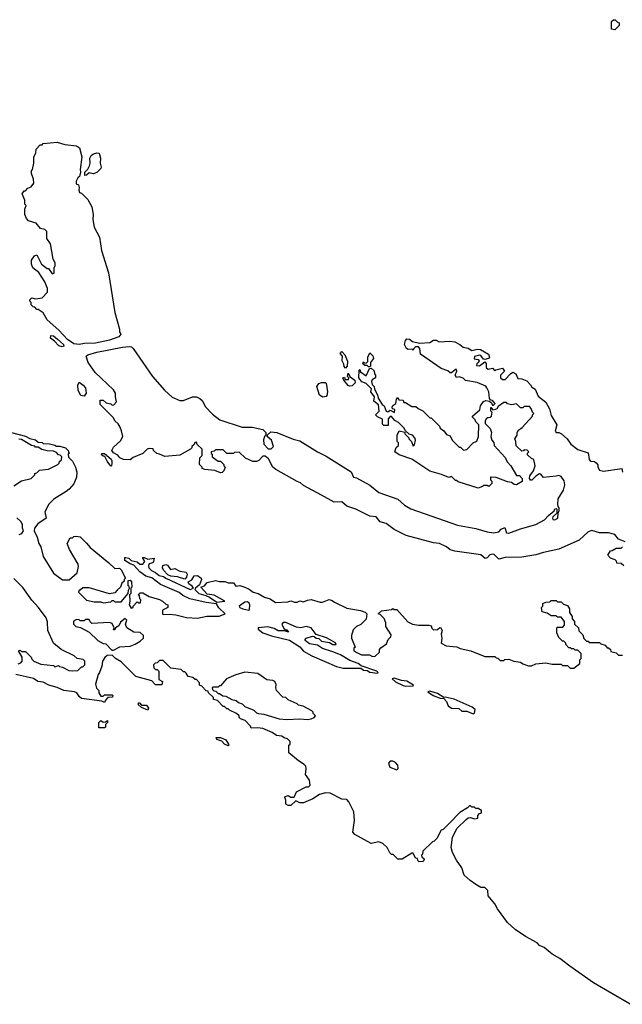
# Model space of a CAD drawing. Extents: x 2029662 to 2246637, y 225654 to 401419.
# Tile 304 of 349: x 2217510 to 2222234, y 254296 to 262010. Entities that reach past the tile are written whole.
import ezdxf

# ---------------------------------------------------------------- set-up
doc = ezdxf.new("R2010")
doc.units = 0

msp = doc.modelspace()

# ---------------------------------------------------------------- linework, layer by layer
at = {"layer": '0CON20XD'}
for points in [[(2222175, 261930), (2222150, 261935), (2222150, 261995), (2222165, 262010), (2222178.3, 262008.3), (2222195, 261990), (2222210, 261985), (2222210, 261965), (2222175, 261930)], [(2217975, 259464.3), (2217935, 259470), (2217884.1, 259504.1), (2217817, 259577), (2217725, 259657.5), (2217695, 259712.5), (2217655, 259740), (2217645, 259740), (2217628.3, 259758.3), (2217615, 259760), (2217600, 259775), (2217600, 259795), (2217590, 259805), (2217590, 259815), (2217605, 259830), (2217635, 259822.5), (2217685, 259830), (2217727.5, 259875), (2217727.5, 259905), (2217707.5, 259955), (2217659.3, 260029.3), (2217612.5, 260065), (2217602.5, 260095), (2217602.5, 260125), (2217625, 260160), (2217645, 260167.5), (2217680, 260095), (2217725, 260060), (2217735, 260060), (2217765, 260020), (2217780, 260025), (2217780, 260065), (2217787.5, 260085), (2217787.5, 260105), (2217773.3, 260135), (2217752.5, 260255), (2217722.5, 260295), (2217721.7, 260351.7), (2217707, 260367), (2217673.6, 260373.6), (2217640, 260415), (2217580, 260435), (2217563, 260453), (2217550, 260485), (2217550, 260525), (2217560, 260555), (2217550, 260565), (2217550, 260595), (2217530, 260645), (2217545, 260670), (2217555, 260670), (2217575, 260690), (2217599.3, 260700.7), (2217621.7, 260728.3), (2217618.3, 260761.7), (2217602.5, 260805), (2217602.5, 260825), (2217610, 260835), (2217620, 260885), (2217620, 260935), (2217637, 260963), (2217640, 260995), (2217671.7, 261028.3), (2217685, 261030), (2217695, 261040), (2217805, 261050), (2217865, 261032.5), (2217955, 261022.5), (2217980, 261005), (2217997.5, 260935), (2217983.3, 260835), (2217987.5, 260815), (2217978.3, 260781.7), (2217965, 260770), (2217952.5, 260745), (2217952.5, 260725), (2217970, 260715), (2217977.5, 260695), (2217972.5, 260675), (2217980, 260655), (2217995, 260650), (2218045, 260600), (2218076.7, 260545), (2218086.7, 260485), (2218082.5, 260445), (2218093.6, 260383.6), (2218136.7, 260305), (2218151.7, 260201.7), (2218206.1, 260026.1), (2218256.2, 259715), (2218292.5, 259585), (2218292.5, 259565), (2218302.5, 259545), (2218286.7, 259525), (2218215, 259498.9), (2218105, 259476.9), (2218017.1, 259472.9), (2217975, 259464.3)], [(2218020, 260790), (2218020, 260815), (2218045, 260840), (2218057.5, 260865), (2218062.5, 260885), (2218060, 260925), (2218070, 260945), (2218083, 260957), (2218113.6, 260966.4), (2218133.6, 260963.6), (2218142.5, 260925), (2218140, 260885), (2218150, 260855), (2218147, 260843), (2218115, 260812.5), (2218085, 260802.5), (2218055, 260810), (2218035, 260792.5), (2218020, 260790)], [(2217843.8, 259446.2), (2217816, 259455), (2217782.6, 259492.6), (2217751.1, 259515), (2217753.8, 259535), (2217775, 259532.5), (2217807.4, 259507.4), (2217853.3, 259465), (2217855, 259452.5), (2217843.8, 259446.2)], [(2220355, 258840), (2220355, 258880), (2220315, 258897.5), (2220300, 258915), (2220327, 258943), (2220323, 258993), (2220285, 259020), (2220290, 259055), (2220262.5, 259095), (2220268.3, 259118.3), (2220225, 259160), (2220191.7, 259171.7), (2220167.5, 259205), (2220170, 259265), (2220175, 259270), (2220181.7, 259251.7), (2220225, 259220), (2220251.7, 259278.3), (2220265, 259280), (2220288.3, 259258.3), (2220290, 259235), (2220300, 259225), (2220300, 259205), (2220271.7, 259188.3), (2220267.5, 259175), (2220272.5, 259152.5), (2220287.5, 259135), (2220290, 259115), (2220315, 259070), (2220320, 259045), (2220352.5, 258995), (2220365.8, 258985.8), (2220381.7, 258941.7), (2220395, 258938.8), (2220415, 258950), (2220448.3, 258931.7), (2220450, 258955), (2220431.7, 258961.7), (2220430, 258975), (2220435, 258987.5), (2220458.3, 259001.7), (2220463, 259037), (2220475, 259050), (2220481.7, 259031.7), (2220515, 259030), (2220521.7, 259011.7), (2220535, 259010), (2220585, 258980), (2220615, 258980), (2220633, 258963), (2220670, 258945), (2220725, 258890), (2220735, 258890), (2220748.3, 258878.3), (2220800, 258825), (2220805, 258810), (2220835, 258790), (2220855, 258760), (2220885, 258750), (2220900, 258715), (2220955, 258660), (2220965, 258660), (2220988.3, 258638.3), (2221015, 258642.5), (2221065, 258693.8), (2221093, 258707), (2221106.4, 258743.6), (2221110, 258835), (2221085, 258860), (2221080, 258875), (2221060, 258895), (2221060, 258905), (2221116.1, 258953.9), (2221123.3, 258985), (2221145, 259017.5), (2221165, 259026.7), (2221191.7, 259021.7), (2221207.5, 259007.5), (2221215, 258990), (2221225, 258990), (2221237, 259003), (2221220, 259025), (2221201.7, 259031.7), (2221193, 259043), (2221187.5, 259095), (2221172.5, 259125), (2221165, 259137.5), (2221095, 259168.8), (2221005, 259183.8), (2220985, 259202.5), (2220955, 259212.5), (2220935, 259207.5), (2220923.8, 259225), (2220936.7, 259255), (2220935, 259270), (2220925, 259270), (2220896.1, 259243.9), (2220885, 259243.3), (2220865, 259260), (2220815, 259277.5), (2220650.7, 259390.7), (2220647.5, 259435), (2220637, 259447), (2220613, 259447), (2220600, 259435), (2220595, 259420), (2220587.5, 259427.5), (2220555, 259426.7), (2220543.3, 259435), (2220527.5, 259465), (2220533, 259497), (2220545, 259510), (2220565, 259507.5), (2220588.3, 259488.3), (2220645, 259476.7), (2220725, 259480), (2220755, 259498.8), (2220775, 259498.8), (2220797, 259487), (2220881.7, 259491.7), (2220920, 259485), (2220960, 259465), (2220985, 259443.3), (2221025, 259436.2), (2221055, 259417.5), (2221095, 259429.4), (2221122.5, 259425), (2221185, 259388.6), (2221193.9, 259366.1), (2221184, 259356), (2221155, 259347.5), (2221145, 259350), (2221125, 259380), (2221115, 259382.5), (2221075, 259370), (2221073.6, 259353.6), (2221105, 259347.5), (2221112.5, 259335), (2221106.7, 259323.3), (2221092.5, 259315), (2221090.7, 259300.7), (2221115, 259297.5), (2221155, 259330), (2221167, 259317), (2221167.5, 259285), (2221183, 259273), (2221215, 259280), (2221235, 259260), (2221243, 259267), (2221295, 259280), (2221310, 259255), (2221280, 259225), (2221280, 259205), (2221295, 259190), (2221315, 259190), (2221357.5, 259235), (2221375, 259247.5), (2221400, 259235), (2221415, 259200), (2221447, 259197), (2221485, 259180), (2221515, 259150), (2221525, 259130), (2221550, 259115), (2221575, 259060), (2221633, 259013), (2221661.7, 258961.7), (2221675, 258910), (2221720, 258835), (2221706.7, 258785), (2221715, 258776.7), (2221736.1, 258776.1), (2221756.4, 258766.4), (2221802.5, 258725), (2221830, 258685), (2221885, 258642.5), (2221965, 258617.5), (2221973.9, 258563.9), (2221985, 258550), (2222015, 258547.5), (2222029.3, 258539.3), (2222041.7, 258521.7), (2222043, 258503), (2222055, 258480), (2222085, 258472.5), (2222230, 258495), (2222234.2, 258464.2)], [(2222255, 257920), (2222205, 257940), (2222175, 257977.5), (2222125, 257990), (2222055, 257990), (2221995, 258007.5), (2221965, 257997.5), (2221895, 257932.5), (2221735, 257862.5), (2221615, 257836.7), (2221555, 257816.7), (2221445, 257800), (2221315, 257797.5), (2221265, 257782.5), (2221229.2, 257819.2), (2221215, 257823.8), (2221195, 257818), (2221175.4, 257794.7), (2221158, 257788), (2221125, 257816.2), (2220920, 257845), (2220885, 257856.7), (2220855, 257880), (2220800, 257905), (2220755, 257911.2), (2220538.3, 257968.3), (2220445, 258016.7), (2220383.6, 258063.6), (2220335, 258076.7), (2220305, 258113.8), (2220255, 258121.2), (2220145, 258176), (2220075, 258198), (2220035, 258232.5), (2219975, 258230.8), (2219875, 258284.4), (2219735, 258360.8), (2219711.9, 258381.9), (2219685, 258391.4), (2219516.7, 258485), (2219493.3, 258505), (2219459.3, 258569.3), (2219435, 258590), (2219415, 258590), (2219385, 258557.5), (2219365, 258547.5), (2219338.3, 258548.3), (2219280, 258575), (2219231.7, 258621.7), (2219195, 258620), (2219185, 258610), (2219135, 258610), (2219105, 258640), (2219045, 258640), (2219035, 258630), (2219010, 258625), (2219011.7, 258611.7), (2219020, 258605), (2219020, 258585), (2219065, 258550), (2219085, 258550), (2219110, 258525), (2219110, 258515), (2219120, 258505), (2219110, 258475), (2219098.3, 258461.7), (2219085, 258460), (2219039.3, 258479.3), (2218960, 258485), (2218940, 258495), (2218940, 258505), (2218920, 258525), (2218923, 258577), (2218940, 258595), (2218940, 258645), (2218901.7, 258681.7), (2218895, 258700), (2218881.7, 258698.3), (2218878.3, 258681.7), (2218860, 258665), (2218860, 258655), (2218850, 258645), (2218765, 258597.5), (2218648.3, 258588.3), (2218607, 258607), (2218585, 258610), (2218560, 258635), (2218557, 258647), (2218525, 258650), (2218510, 258645), (2218475, 258610), (2218399.3, 258580.7), (2218375, 258562.5), (2218324.3, 258564.3), (2218295, 258577.5), (2218279.3, 258599.3), (2218245, 258616.7), (2218232.5, 258635), (2218245, 258660), (2218299.3, 258710.7), (2218317.5, 258745), (2218309.3, 258789.3), (2218296.7, 258816.7), (2218283, 258843), (2218257, 258867), (2218245, 258890), (2218140, 258995), (2218141.7, 259028.3), (2218165, 259030), (2218188.3, 259008.3), (2218225, 259000), (2218235, 258990), (2218248.3, 258991.7), (2218270, 259015), (2218260, 259055), (2218260, 259085), (2218245, 259110), (2218102.5, 259245), (2218047.5, 259325), (2218030, 259375), (2218043.3, 259385), (2218115.4, 259405.5), (2218315, 259445.4), (2218368.5, 259448.5), (2218386.7, 259446.7), (2218400, 259435), (2218550, 259215), (2218645, 259107.5), (2218705, 259052.5), (2218765, 259027.5), (2218795, 259027.5), (2218863.6, 259056.4), (2218896.4, 259056.4), (2218923, 259043), (2218943, 259023), (2218965, 258980), (2219020.7, 258920.7), (2219080, 258875), (2219255, 258817.5), (2219333.6, 258816.4), (2219415, 258800), (2219440, 258775), (2219440, 258755), (2219430, 258745), (2219420.7, 258719.3), (2219423.3, 258685), (2219458.3, 258648.3), (2219481.7, 258648.3), (2219500, 258665), (2219483.3, 258715), (2219450, 258745), (2219451.7, 258758.3), (2219478.3, 258781.7), (2219525, 258776.7), (2219655, 258723.3), (2219705, 258710), (2219844.3, 258624.3), (2219911.2, 258591.2), (2220108.3, 258468.3), (2220126.4, 258426.4), (2220150.7, 258420.7), (2220253.6, 258363.6), (2220326.4, 258306.4), (2220475, 258252.5), (2220526.2, 258206.2), (2220575, 258176.7), (2220940.7, 258050.7), (2221085, 258023.3), (2221175, 257996.7), (2221225, 257990), (2221265, 257997.5), (2221285, 258018.8), (2221311.7, 258031.7), (2221325, 257990), (2221345, 257987.5), (2221435, 258020), (2221556.1, 258053.9), (2221625, 258092.5), (2221654.1, 258125.9), (2221698.3, 258161.7), (2221705, 258177.5), (2221715, 258180), (2221720, 258175), (2221720, 258145), (2221690, 258115), (2221687.5, 258105), (2221690, 258095), (2221705, 258092.5), (2221727.5, 258105), (2221730, 258145), (2221740, 258165), (2221740, 258185), (2221730, 258195), (2221727.5, 258215), (2221730, 258255), (2221773.3, 258325), (2221782.5, 258365), (2221777, 258397), (2221755, 258430), (2221735, 258440), (2221715, 258432.5), (2221615, 258422.5), (2221595, 258450), (2221585, 258452.5), (2221555, 258433.8), (2221525, 258403.3), (2221513.3, 258403.3), (2221506.7, 258415), (2221510, 258435), (2221536.7, 258475), (2221550, 258515), (2221540, 258565), (2221521.7, 258571.7), (2221491.7, 258601.7), (2221490, 258615), (2221500, 258625), (2221488.3, 258638.3), (2221465, 258640), (2221458.3, 258631.7), (2221445, 258630), (2221401.7, 258671.7), (2221400, 258705), (2221392.5, 258725), (2221410, 258755), (2221410, 258775), (2221420, 258795), (2221450, 258815), (2221530, 258905), (2221530, 258915), (2221540, 258925), (2221530, 258935), (2221520, 258965), (2221505, 258980), (2221465, 258980), (2221455, 258970), (2221435, 258970), (2221405, 259000), (2221365, 258992.5), (2221335, 259000), (2221325, 259010), (2221305, 259010), (2221260.7, 258979.3), (2221249.3, 258960.7), (2221225, 258950), (2221208.3, 258968.3), (2221201.7, 258968.3), (2221200, 258945), (2221210, 258935), (2221207, 258903), (2221197, 258893), (2221178.3, 258891.7), (2221167, 258883), (2221157.5, 258865), (2221160, 258845), (2221197, 258807), (2221207.5, 258775), (2221202.5, 258745), (2221210, 258715), (2221227, 258697), (2221230, 258675), (2221315, 258580), (2221330, 258545), (2221360, 258515), (2221405, 258440), (2221428.3, 258438.3), (2221450, 258415), (2221449.3, 258390.7), (2221405, 258366.2), (2221385, 258368.8), (2221365, 258383.8), (2221335, 258388.8), (2221245, 258423.3), (2221205, 258426.7), (2221200, 258425), (2221200, 258405), (2221210, 258395), (2221210, 258375), (2221188.3, 258351.7), (2221175, 258360), (2221145, 258360), (2221138.3, 258351.7), (2221105, 258340), (2220948.3, 258388.3), (2220935, 258400), (2220925, 258400), (2220895, 258430), (2220875, 258422.5), (2220817, 258447), (2220725, 258472.5), (2220585, 258567.5), (2220485, 258600), (2220450, 258625), (2220461.7, 258658.3), (2220480, 258675), (2220480, 258695), (2220470, 258705), (2220470, 258755), (2220485, 258790), (2220528.3, 258778.3), (2220530, 258765), (2220560, 258735), (2220560, 258725), (2220580, 258705), (2220595, 258670), (2220605, 258680), (2220612.5, 258715), (2220607.5, 258735), (2220590, 258755), (2220561.7, 258761.7), (2220531.7, 258791.7), (2220525, 258810), (2220480, 258855), (2220450.7, 258870.7), (2220425, 258900), (2220415, 258900), (2220398.3, 258881.7), (2220398.3, 258831.7), (2220365, 258830), (2220355, 258840)], [(2220065, 259280), (2220053, 259293), (2220051.7, 259311.7), (2220038.3, 259338.3), (2220040, 259375), (2220022.5, 259395), (2220035, 259410), (2220057.5, 259385), (2220080, 259335), (2220077.5, 259295), (2220065, 259280)], [(2220255, 259290), (2220245, 259290), (2220235, 259300), (2220215, 259300), (2220200, 259315), (2220205, 259330), (2220211.7, 259321.7), (2220225, 259320), (2220238.3, 259331.7), (2220240, 259365), (2220255, 259400), (2220277, 259377), (2220282.5, 259355), (2220260, 259325), (2220260, 259295), (2220255, 259290)], [(2220095, 259137.5), (2220083.6, 259143.6), (2220050, 259185), (2220042.5, 259205), (2220055, 259210), (2220061.7, 259191.7), (2220088.3, 259191.7), (2220090, 259205), (2220080, 259215), (2220085, 259240), (2220101.7, 259211.7), (2220137, 259187), (2220140, 259165), (2220115, 259142.5), (2220095, 259137.5)], [(2218015, 259060), (2217988.1, 259065), (2217969.2, 259105), (2217964.6, 259145.4), (2217975, 259170), (2218007.9, 259147.9), (2218027.1, 259125), (2218031.9, 259085), (2218015, 259060)], [(2219885, 259053.8), (2219859.3, 259069.3), (2219840, 259135), (2219855, 259160), (2219875, 259167.5), (2219905, 259167.5), (2219911.7, 259161.7), (2219922.5, 259095), (2219917.5, 259065), (2219911.7, 259058.3), (2219885, 259053.8)], [(2217446.4, 258776.4), (2217555, 258747.5), (2217588.3, 258728.3), (2217635, 258717.5), (2217655, 258700), (2217685, 258697.5), (2217695, 258690), (2217745, 258687.5), (2217785, 258677.5), (2217798.3, 258668.3), (2217825, 258667.5), (2217870, 258655), (2217890, 258635), (2217891.7, 258621.7), (2217900, 258615), (2217890, 258605), (2217891.7, 258581.7), (2217925, 258550), (2217947.5, 258505), (2217956.7, 258465), (2217956.2, 258425), (2217935, 258372.5), (2217897.7, 258332.3), (2217875, 258312.5), (2217776.4, 258253.6), (2217737.5, 258215), (2217707.5, 258155), (2217717.5, 258105), (2217651.1, 258058.9), (2217626, 258025), (2217623.8, 258005), (2217646.7, 257955), (2217660, 257905), (2217675, 257880), (2217693.3, 257805), (2217775, 257672.5), (2217845, 257622.5), (2217898.3, 257621.7), (2217960, 257675), (2217970, 257725), (2217967.5, 257745), (2217899.3, 257859.3), (2217883, 257907), (2217905, 257950), (2217925, 257950), (2217935, 257960), (2217955, 257962.5), (2217985, 257957.5), (2218035, 257910), (2218063.6, 257873.6), (2218210, 257755), (2218255, 257710), (2218291.7, 257711.7), (2218305, 257700), (2218340, 257635), (2218330, 257625), (2218328.3, 257611.7), (2218310, 257595), (2218300, 257565), (2218275, 257540), (2218255, 257520), (2218215, 257512.5), (2218055, 257557.5), (2218005, 257560), (2217985, 257540), (2217975, 257540), (2217970, 257525), (2218035, 257462.5), (2218095, 257450), (2218145, 257450), (2218165, 257440), (2218225, 257450), (2218235, 257460), (2218245, 257460), (2218255, 257450), (2218305, 257450), (2218360, 257515), (2218361.7, 257541.7), (2218370, 257555), (2218368.3, 257568.3), (2218360, 257575), (2218360, 257615), (2218375, 257620), (2218387, 257607), (2218390, 257565), (2218380, 257555), (2218380, 257515), (2218370, 257505), (2218372.5, 257455), (2218367.5, 257425), (2218385, 257400), (2218400, 257405), (2218400, 257415), (2218431.7, 257448.3), (2218445, 257440), (2218458.3, 257441.7), (2218460, 257465), (2218451.7, 257471.7), (2218450, 257495), (2218440, 257505), (2218455, 257520), (2218475, 257520), (2218525, 257490), (2218605, 257467.5), (2218630, 257455), (2218655, 257430), (2218670, 257425), (2218670, 257405), (2218630, 257385), (2218630, 257355), (2218635, 257350), (2218685, 257352.5), (2218735, 257346.7), (2218816.4, 257326.4), (2218905, 257320), (2218976.4, 257336.4), (2219073, 257337), (2219120, 257355), (2219070.9, 257400.9), (2219053.3, 257433.3), (2218972.9, 257442.9), (2218843.2, 257473.3), (2218788.6, 257498.6), (2218761.2, 257521.2), (2218613.8, 257583.8), (2218546.2, 257636.2), (2218498.9, 257648.9), (2218452.9, 257682.9), (2218405, 257737.5), (2218375, 257746.7), (2218335, 257772.5), (2218333, 257797), (2218343.3, 257796.7), (2218365, 257790), (2218385, 257772.5), (2218431.7, 257761.7), (2218453, 257743), (2218465, 257742.9), (2218476.2, 257745), (2218490, 257765), (2218473, 257797), (2218487, 257797), (2218515, 257782.5), (2218565, 257790), (2218560, 257765), (2218550, 257755), (2218525, 257746.7), (2218519.2, 257735), (2218523.3, 257715), (2218543.8, 257693.8), (2218575, 257679.4), (2218604.6, 257654.5), (2218637.5, 257647.5), (2218655, 257634.3), (2218845.4, 257544.6), (2218872.5, 257555), (2218861.2, 257571.2), (2218835, 257590), (2218830, 257605), (2218859.3, 257620.7), (2218877, 257653), (2218905, 257656.7), (2218932.5, 257635), (2218936.4, 257623.6), (2218918.8, 257581.2), (2218887.5, 257555), (2218883.3, 257545), (2218915, 257514.7), (2218969.7, 257499.7), (2218998.8, 257485), (2219056.2, 257446.2), (2219117.5, 257455), (2219035, 257500.5), (2218980, 257510), (2218930, 257565), (2218957.5, 257575), (2218978.3, 257601.7), (2219045, 257616.7), (2219075, 257607.5), (2219119.3, 257609.3), (2219145, 257597.5), (2219185, 257597.5), (2219205, 257572.5), (2219235, 257576.7), (2219273.6, 257563.6), (2219308.3, 257548.3), (2219340, 257525), (2219380, 257515), (2219430, 257485), (2219473.9, 257473.9), (2219515, 257444.3), (2219610.7, 257449.3), (2219635, 257457.5), (2219665, 257447.5), (2219685, 257447.5), (2219705, 257457.5), (2219735, 257450), (2219765, 257463.3), (2219795, 257466.7), (2219865, 257446.7), (2219883, 257447), (2219935, 257468), (2219960.7, 257460.7), (2219976.4, 257446.4), (2220075, 257400), (2220181.7, 257381.7), (2220217, 257367), (2220230, 257355), (2220227, 257313), (2220185, 257272.5), (2220150, 257255), (2220125, 257230), (2220110, 257185), (2220110, 257165), (2220140, 257095), (2220130, 257085), (2220130, 257065), (2220153.2, 257053.2), (2220190, 257035), (2220253.3, 257033.3), (2220275, 257020), (2220297, 257023), (2220330, 257055), (2220330, 257075), (2220340.7, 257089.3), (2220385, 257120), (2220397.5, 257155), (2220420, 257175), (2220421.7, 257191.7), (2220380, 257255), (2220380, 257285), (2220368.3, 257318.3), (2220335, 257350), (2220320, 257355), (2220345, 257377.5), (2220425, 257390), (2220435, 257397.5), (2220445, 257390), (2220465, 257390), (2220553.6, 257293.6), (2220590, 257275), (2220635, 257267.5), (2220717, 257267), (2220735, 257260), (2220741.7, 257241.7), (2220755, 257230), (2220785, 257232.5), (2220803, 257247), (2220810, 257245), (2220822.5, 257225), (2220813.3, 257195), (2220820, 257165), (2220812.5, 257125), (2220853.6, 257103.6), (2220937, 257097), (2220963, 257083), (2221046.4, 257066.4), (2221155, 257020), (2221235, 257020), (2221245, 257010), (2221258.3, 257008.3), (2221275, 256990), (2221305, 256990), (2221313, 256997), (2221345, 257000), (2221383.6, 256983.6), (2221435, 256976.7), (2221455, 256963.3), (2221498.3, 256948.3), (2221521.7, 256948.3), (2221555, 256962.5), (2221635, 256970), (2221685, 256960), (2221755, 256960), (2221765, 256950), (2221805, 256950), (2221825, 256930), (2221855, 256930), (2221900, 256965), (2221900, 256995), (2221910, 257005), (2221910, 257045), (2221885, 257070), (2221865, 257070), (2221855, 257080), (2221835, 257080), (2221828.3, 257088.3), (2221815, 257090), (2221790, 257115), (2221790, 257125), (2221775, 257140), (2221765, 257140), (2221735, 257170), (2221720, 257205), (2221720, 257245), (2221725, 257250), (2221768.3, 257251.7), (2221780, 257265), (2221780, 257295), (2221755, 257330), (2221725, 257330), (2221715, 257340), (2221675, 257340), (2221645, 257360), (2221605, 257370), (2221600, 257405), (2221610, 257415), (2221610, 257435)], [(2217463, 258357), (2217523, 258397), (2217600, 258415), (2217630, 258445), (2217630, 258455), (2217645, 258460), (2217665, 258480), (2217735, 258487.5), (2217810, 258525), (2217820, 258535), (2217821.7, 258548.3), (2217838.3, 258561.7), (2217840, 258585), (2217828.3, 258598.3), (2217815, 258600), (2217798.3, 258618.3), (2217775, 258630), (2217725, 258632.5), (2217683, 258643), (2217655, 258660), (2217635, 258660), (2217628.3, 258668.3), (2217603, 258673), (2217525, 258720), (2217503, 258723)], [(2218225, 258513.3), (2218195, 258550), (2218178.3, 258588.3), (2218165, 258590), (2218151.7, 258601.7), (2218155, 258610), (2218175, 258610), (2218226.1, 258566.1), (2218232.5, 258555), (2218232.5, 258535), (2218230, 258515), (2218225, 258513.3)], [(2217505, 257976.7), (2217527.5, 257985), (2217540, 258005), (2217531.2, 258025), (2217533.3, 258055), (2217519.6, 258079.5), (2217488.3, 258108.3)], [(2222245, 257730), (2222225, 257750), (2222191.7, 257751.7), (2222188.3, 257768.3), (2222178.3, 257778.3), (2222141.7, 257791.7), (2222120, 257815), (2222141.7, 257848.3), (2222155, 257850), (2222185, 257870), (2222225, 257870), (2222235, 257880)], [(2218805, 257627.5), (2218746.1, 257646.1), (2218695, 257650), (2218671.2, 257661.2), (2218636.4, 257696.4), (2218630, 257715), (2218632.5, 257735), (2218655, 257741.2), (2218667.5, 257737.5), (2218693, 257703), (2218725, 257710), (2218765, 257690), (2218815, 257682.5), (2218822.5, 257665), (2218817, 257643), (2218805, 257627.5)], [(2217497, 256963), (2217518.3, 256971.7), (2217530, 256985), (2217530, 257015), (2217500, 257065), (2217515, 257070), (2217525, 257060), (2217555, 257060), (2217600, 257015), (2217605, 257000), (2217620, 256985), (2217675, 256960), (2217775, 256950), (2217785, 256940), (2217815, 256950), (2217821.7, 256941.7), (2217845, 256937.5), (2217895, 256910), (2217925, 256907.5), (2217965, 256910), (2217995, 256940), (2218005, 256940), (2218020, 256955), (2218020, 256985), (2218008.3, 256998.3), (2217960, 257005), (2217937, 257027), (2217835, 257076.7), (2217774.2, 257124.2), (2217730, 257225), (2217727, 257293), (2217716.7, 257325), (2217656.7, 257405), (2217605, 257462.5), (2217535, 257562.5), (2217465, 257632.5)], [(2219305, 257384.2), (2219312.5, 257387.5), (2219314.2, 257425), (2219309.4, 257439.4), (2219295, 257450), (2219275, 257446.7), (2219230, 257415), (2219236.7, 257405), (2219260, 257395), (2219305, 257384.2)], [(2221610, 257435), (2221633, 257447), (2221665, 257450), (2221675, 257460), (2221715, 257460), (2221725, 257450), (2221755, 257450), (2221771.7, 257431.7), (2221805, 257420), (2221820, 257395), (2221820, 257365), (2221840, 257335), (2221840, 257315), (2221860, 257295), (2221860, 257275), (2221890, 257245), (2221891.7, 257221.7), (2221925, 257190), (2221933, 257163), (2221951.7, 257141.7), (2221965, 257140), (2221975, 257130), (2222055, 257130), (2222065, 257120), (2222098.3, 257108.3), (2222115, 257090), (2222125, 257090), (2222140, 257075), (2222145, 257060), (2222185, 257050), (2222205, 257030), (2222235, 257030)], [(2218245, 257070), (2218295, 257097.5), (2218375, 257102.5), (2218415, 257117.5), (2218455, 257140), (2218480, 257165), (2218480, 257185), (2218455, 257210), (2218405, 257212.5), (2218350, 257245), (2218340, 257275), (2218350, 257305), (2218337.5, 257317.5), (2218300.7, 257289.3), (2218288.3, 257261.7), (2218260, 257245), (2218255, 257230), (2218245, 257230), (2218250, 257245), (2218235, 257280), (2218215, 257287.5), (2218075, 257280), (2218061.7, 257291.7), (2218055, 257310), (2218025, 257310), (2218015, 257300), (2217985, 257300), (2217977, 257307), (2217955, 257310), (2217931.7, 257298.3), (2217932.5, 257275), (2217950, 257255), (2217987, 257247), (2218055, 257212.5), (2218122.5, 257145), (2218165, 257122.5), (2218185, 257120), (2218231.7, 257071.7), (2218245, 257070)], [(2220315, 256890), (2220320, 256895), (2220310, 256905), (2220186.4, 256946.4), (2220162.5, 256965), (2220098.3, 256988.3), (2220025, 257032.9), (2219965, 257058.1), (2219882.7, 257082.7), (2219845, 257108.8), (2219781.1, 257121.1), (2219747.5, 257145), (2219746.7, 257155), (2219755, 257163.3), (2219805, 257181.4), (2219818.8, 257178.8), (2219835, 257164), (2219855, 257162.5), (2219875, 257140.8), (2219939.3, 257129.3), (2219965, 257114), (2219990, 257115), (2219985, 257127.5), (2219916.1, 257166.1), (2219833.8, 257193.8), (2219795, 257246), (2219755, 257255.7), (2219715, 257245.6), (2219679.5, 257249.5), (2219596.9, 257286.9), (2219575, 257287.1), (2219566, 257275), (2219580.8, 257240.8), (2219595, 257230), (2219605, 257230), (2219617.5, 257212.5), (2219585, 257222.5), (2219535, 257220.8), (2219505, 257239.2), (2219455, 257254), (2219380, 257245), (2219380, 257235), (2219416.4, 257206.4), (2219485, 257183.3), (2219625, 257150), (2219706.4, 257096.4), (2219735, 257062.5), (2219800, 257025), (2219993.6, 256943.6), (2220045, 256930), (2220185, 256930), (2220205, 256912.5), (2220235, 256910), (2220255, 256897.5), (2220315, 256890)], [(2222295, 254295.8), (2222006.7, 254465), (2221822.5, 254595), (2221743.8, 254653.8), (2221685, 254687.5), (2221620.7, 254740.7), (2221585, 254757.5), (2221565, 254777.5), (2221475, 254826.7), (2221395, 254882.5), (2221335, 254936.2), (2221254.3, 255045), (2221234.2, 255084.2), (2221182.5, 255145), (2221178.3, 255188.3), (2221155, 255210), (2221125, 255210), (2221085, 255233.3), (2221040, 255265), (2220995, 255307.5), (2220976.1, 255366.1), (2220933.9, 255423.9), (2220903.3, 255485), (2220892.5, 255525), (2220902.5, 255605), (2220940, 255675), (2221010, 255745), (2221024.4, 255755.6), (2221045, 255760), (2221075, 255750), (2221100, 255755), (2221100, 255775), (2221115, 255790), (2221130, 255795), (2221130, 255815), (2221105, 255830), (2221085, 255830), (2221075, 255840), (2221055, 255840), (2221045, 255850), (2221035, 255850), (2221020, 255835), (2220960.4, 255799.5), (2220877, 255713), (2220830, 255665), (2220815, 255660), (2220780, 255595), (2220760, 255575), (2220745, 255570), (2220670, 255495), (2220667.5, 255472.5), (2220660, 255465), (2220661.7, 255451.7), (2220680, 255435), (2220678.3, 255421.7), (2220670, 255415), (2220641.7, 255411.7), (2220631.7, 255421.7), (2220628.3, 255438.3), (2220611.7, 255441.7), (2220595, 255480), (2220585, 255480), (2220507, 255433), (2220475, 255432.5), (2220438.3, 255468.3), (2220425, 255470), (2220411.7, 255481.7), (2220390, 255525), (2220357, 255557), (2220325, 255567.5), (2220265, 255556.7), (2220137.5, 255625), (2220122.5, 255645), (2220133.3, 255735), (2220130, 255805), (2220090.9, 255880.9), (2220075, 255899.2), (2220035, 255902.9), (2219945, 255950), (2219906.4, 255953.6), (2219861.2, 255938.8), (2219807.5, 255905), (2219735, 255873.8), (2219705, 255873.8), (2219675, 255890), (2219635, 255853.8), (2219615, 255852.5), (2219595, 255863.8), (2219597.5, 255895), (2219587.5, 255915), (2219590, 255925), (2219615, 255932.5), (2219635, 255917.5), (2219661.7, 255918.3), (2219680.7, 255959.3), (2219755, 256000), (2219775, 256000), (2219787, 256013), (2219781.7, 256051.7), (2219750, 256095), (2219755, 256140), (2219751.7, 256161.7), (2219740, 256175), (2219695, 256202.5), (2219620, 256265), (2219620, 256325), (2219630, 256335), (2219630, 256355), (2219610, 256375), (2219583, 256383), (2219565, 256397.5), (2219523, 256403), (2219490, 256425), (2219417, 256457), (2219375, 256462.5), (2219325, 256460), (2219320, 256475), (2219278.3, 256518.3), (2219241.7, 256531.7), (2219231.7, 256541.7), (2219230, 256555), (2219210, 256575), (2219155, 256600), (2219145, 256610), (2219135, 256610), (2219115, 256630), (2219105, 256630), (2219060, 256675), (2219030, 256685), (2219028.3, 256698.3), (2218990, 256735), (2218988.3, 256748.3), (2218971.7, 256751.7), (2218938.3, 256788.3), (2218920, 256795), (2218920, 256815), (2218895, 256840), (2218885, 256840), (2218867, 256857), (2218830, 256865), (2218815, 256890), (2218805, 256900), (2218795, 256900), (2218775, 256920), (2218695, 256930), (2218635, 256990), (2218605, 256990), (2218588.3, 256971.7), (2218571.7, 256968.3), (2218560, 256955), (2218561.7, 256931.7), (2218575, 256920), (2218588.3, 256918.3), (2218600, 256905), (2218601.7, 256841.7), (2218630, 256825), (2218625, 256800), (2218575, 256800), (2218545, 256830), (2218420, 256865), (2218305, 256980), (2218260, 257005), (2218235, 257030), (2218195, 257027.5), (2218177, 257013), (2218160, 256985), (2218153.3, 256945), (2218136.7, 256895), (2218125, 256880), (2218103.3, 256805), (2218113, 256773), (2218130, 256755), (2218130, 256735), (2218145, 256710), (2218165, 256710), (2218175, 256720), (2218235, 256720), (2218240, 256715), (2218238.3, 256701.7), (2218201.7, 256698.3), (2218181.7, 256678.3), (2218175, 256660), (2218155, 256670), (2217995, 256692.5), (2217978.8, 256705), (2217956.7, 256736.7), (2217940, 256745)], [(2219765, 256527.5), (2219795, 256532.5), (2219818.3, 256541.7), (2219830, 256555), (2219810, 256575), (2219810, 256585), (2219800, 256595), (2219731.7, 256631.7), (2219695, 256640), (2219685, 256650), (2219615, 256680), (2219595, 256700), (2219571.7, 256701.7), (2219522.5, 256755), (2219517.5, 256775), (2219521.7, 256801.7), (2219510, 256825), (2219495, 256832.5), (2219448.3, 256838.3), (2219376.4, 256886.4), (2219275, 256897.5), (2219205, 256876.7), (2219130, 256845), (2219085, 256790), (2219075, 256790), (2219065, 256780), (2219025, 256780), (2219020, 256775), (2219021.7, 256761.7), (2219031.7, 256751.7), (2219048.3, 256748.3), (2219065, 256730), (2219075, 256730), (2219103, 256713), (2219125, 256710), (2219173, 256683), (2219207, 256677), (2219225, 256660), (2219255, 256650), (2219275, 256630), (2219345, 256600), (2219365, 256580), (2219383, 256573), (2219425, 256570), (2219545, 256533.3), (2219605, 256527.5), (2219705, 256532.5), (2219765, 256527.5)], [(2217940, 256745), (2217855, 256754.4), (2217805, 256779.2), (2217737.5, 256795), (2217695, 256820.8), (2217652.5, 256825), (2217617.3, 256847.3), (2217480.3, 256880.3)], [(2220535, 256787.5), (2220595, 256790), (2220597.5, 256795), (2220545, 256828.8), (2220501.7, 256831.7), (2220445, 256850), (2220430, 256845), (2220455, 256823.3), (2220515, 256793.3), (2220535, 256787.5)], [(2221065, 256570.8), (2221075, 256577.5), (2221081.2, 256605), (2221056.2, 256625), (2220915, 256686.4), (2220845, 256702.5), (2220835, 256700), (2220785, 256730), (2220725, 256748.8), (2220710, 256745), (2220750, 256715), (2220805, 256693.3), (2220835, 256692.5), (2220855, 256667.5), (2220867.5, 256635), (2220895, 256616.7), (2220953.3, 256613.3), (2220975, 256592.5), (2221015, 256591.2), (2221065, 256570.8)], [(2218515, 256600), (2218465, 256620), (2218441.7, 256641.7), (2218441.7, 256658.3), (2218448.3, 256658.3), (2218465, 256640), (2218505, 256640), (2218520, 256615), (2218515, 256600)], [(2218131.7, 256461.7), (2218130, 256505), (2218145, 256520), (2218165, 256507.5), (2218181.7, 256508.3), (2218198.3, 256518.3), (2218197.5, 256505), (2218182.5, 256487.5), (2218181.7, 256468.3), (2218175, 256462.5), (2218131.7, 256461.7)], [(2219145, 256320), (2219115, 256333.8), (2219095, 256356.7), (2219055, 256370), (2219050, 256385), (2219085, 256386.7), (2219125, 256366.7), (2219146.7, 256335), (2219150, 256325), (2219145, 256320)], [(2220465, 256132.5), (2220477, 256143), (2220475, 256170), (2220455, 256190), (2220435, 256200), (2220415, 256200), (2220400, 256185), (2220412.5, 256155), (2220465, 256132.5)]]:
    msp.add_lwpolyline(points, dxfattribs=at)

doc.saveas('drawing.dxf')
